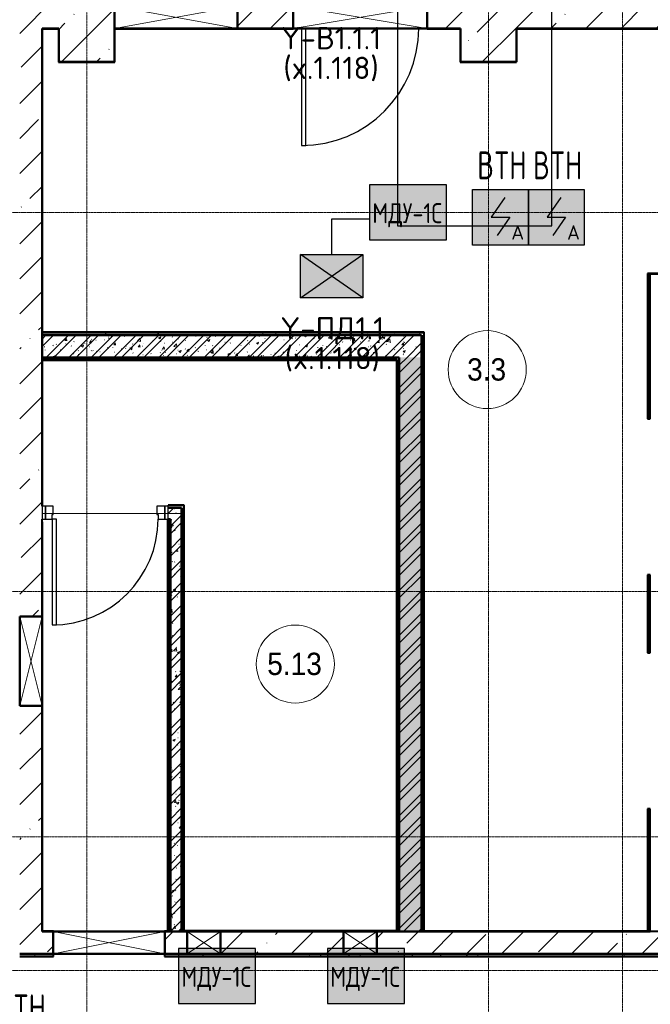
# Model space of a CAD drawing. Header units: millimetres. Extents: x -135639 to 224623, y -383017 to -59102.
# Tile 302 of 494: x 56013 to 61663, y -153224 to -144393. Entities that reach past the tile are written whole.
import ezdxf
from ezdxf.enums import TextEntityAlignment as Align

# ---------------------------------------------------------------- set-up
doc = ezdxf.new("R2010")
doc.units = ezdxf.units.MM
doc.linetypes.add('CONTINOUS', pattern=[0])
doc.linetypes.add('Линия сетки', pattern=[25, 20, -2.5, 0, -2.5])
for name, color, linetype, lineweight in [('A-010-A_ROOM', 7, 'Continuous', 20), ('A-200-M_WALL', 7, 'Continuous', 18), ('A-200-M_WALL_EXT', 7, 'Continuous', 18), ('A-200-M_WALL_INT', 7, 'Continuous', 18), ('A-200-M_WALL_PAT', 7, 'Continuous', 40), ('A-314-M_WINDOW', 7, 'Continuous', 18), ('A-325-M_DOOR', 7, 'Continuous', 18), ('A-325-M_DOOR__FRAME', 7, 'Continuous', 30), ('A-325-M_DOOR_PANEL', 7, 'Continuous', 30), ('S-280-M_COLUMN', 7, 'Continuous', 18), ('S-280-M_STRUCT_FRAME', 7, 'Continuous', 18), ('Z-030-M_GRID', 7, 'Continuous', 9), ('Z-060-M_DETAIL', 7, 'Continuous', 18), ('Арматура воздуховодов', 7, 'Continuous', 18), ('ОС', 5, 'Continuous', 25), ('ПС', 7, 'Continuous', 40), ('СС-011-ПОЖ-СИГНАЛИЗАЦИЯ', 1, 'Continuous', 30)]:
    doc.layers.add(name, color=color, linetype=linetype, lineweight=lineweight)
doc.layers.add('ССПС', color=5, linetype='Continuous')
doc.styles.add('1111', font='isocpeur.ttf')
doc.styles.add('Arial_2', font='arial.ttf', dxfattribs={"width": 0.9, "height": 400})
doc.styles.add('ISOCPEUR', font='isocpeur.ttf', dxfattribs={"height": 300})
pattern_1 = [(50, (0, 0), (218.62117, -19.1268), [22.86, -251.46]), (355, (0, 0), (-42.2919, 229.2684), [18.288, -201.168]), (100.451, (18.22, -1.6), (176.3311, 210.13963), [19.428, -213.708]), (46.184, (0, 60.96), (325.29495, -50.4516), [34.29, -377.19]), (96.636, (27.1, 56.76), (284.883, 296.9127), [29.142, -320.562]), (351.184, (0, 60.96), (284.8858, 296.9107), [27.432, -301.752]), (21, (30.48, 45.72), (181.93753, -122.71832), [22.86, -251.46]), (326, (30.48, 45.72), (74.1622, 221.0262), [18.288, -201.168]), (71.451, (45.64, 35.5), (256.10035, 98.30526), [19.428, -213.708]), (37.5, (0, 0), (3.70639, 101.465895), [3.353, -195.377, 3.353, -200.863, -201.93]), (37.5, (0, 0), (3.70639, 101.465895), [-402.946, 3.353, -198.577]), (7.5, (0, 0), (80.18358, 120.21653), [3.353, -113.081, 3.353, -190.805, -76.962]), (7.5, (0, 0), (80.18358, 120.21653), [-310.591, 3.353, -73.609]), (327.5, (-67.97, 0), (162.70865, -6.87497), [3.353, -72.847, 3.353, -234.391, -315.468]), (327.5, (-67.97, 0), (162.70865, -6.87497), [-313.944, 3.353, -312.115]), (317.5, (-98.45, 0), (177.75468, 30.51183), [3.353, -95.707, 3.353, -154.534, -224.028]), (317.5, (-98.45, 0), (177.75468, 30.51183), [-256.946, 3.353, -220.675])]
pattern_2 = [(45, (0, 0), (-101.02788, 101.02788), []), (45, (67.35, 0), (-101.02788, 101.02788), [])]
pattern_3 = [(0, (0, 0), (406.4, 101.6), [33.528, -271.272, 33.528, -271.272, -1625.6]), (0, (0, 0), (406.4, 101.6), [-609.6, 33.528, -576.072, 33.528, -271.272, -711.2]), (0, (0, 0), (406.4, 101.6), [-1524, 33.528, -169.672, 33.528, -474.472]), (120, (152.4, 50.8), (-291.18818, 301.15272), [33.528, -271.272, 33.528, -271.272, -1625.6]), (120, (152.4, 50.8), (-291.18818, 301.15272), [-609.6, 33.528, -576.072, 33.528, -271.272, -711.2]), (120, (152.4, 50.8), (-291.18818, 301.15272), [-1524, 33.528, -169.672, 33.528, -474.472]), (240, (203.2, 254), (-115.21182, -402.75272), [33.528, -271.272, 33.528, -271.272, -1625.6]), (240, (203.2, 254), (-115.21182, -402.75272), [-609.6, 33.528, -576.072, 33.528, -271.272, -711.2]), (240, (203.2, 254), (-115.21182, -402.75272), [-1524, 33.528, -169.672, 33.528, -474.472])]
pattern_4 = [(45, (0, 0), (-314.309, 314.309), []), (45, (314.3, 0), (-314.309, 314.309), [555.625, -111.125, 3.353, -107.772])]

# ---------------------------------------------------------------- blocks, each defined once
blk = doc.blocks.new('101_Дверь_Однопольная - _ПЧ_Мет_1000х2000_Лифтовой холл_EI60_Л-3585132-B1_-7_650_')
at = {"layer": 'A-325-M_DOOR_PANEL', "color": 253, "true_color": 0xaaaaaa}
for p, q in [((525, 1150), (485, 1150)), ((485, 1150), (485, 100)), ((525, 100), (525, 1150))]:
    blk.add_line(p, q, dxfattribs=at)
blk.add_arc((525, 100), 1050, 90, 180, dxfattribs=at)
blk = doc.blocks.new('101_Дверь_Однопольная - _ПЧ_Мет_900х2000_ВРУ_ГРЩ_EIS60_Л-4450373-B1_-7_650_')
at = {"layer": 'A-325-M_DOOR', "color": 253, "lineweight": 30, "true_color": 0xaaaaaa}
for p, q in [((-535, 50), (-565, 50)), ((-565, 50), (-565, -65)), ((-535, -65), (-535, 50)), ((565, 50), (535, 50)), ((535, 50), (535, -65)), ((565, -65), (565, 50)), ((-565, -65), (-535, -65)), ((535, -65), (565, -65))]:
    blk.add_line(p, q, dxfattribs=at)
at = {"layer": 'A-325-M_DOOR__FRAME', "color": 253, "true_color": 0xaaaaaa}
for p, q in [((-475, 50), (-535, 50)), ((-535, 50), (-535, -65)), ((-475, 10), (-475, 50)), ((-465, 10), (-475, 10)), ((-465, -65), (-465, 10)), ((475, 10), (465, 10)), ((465, 10), (465, -65)), ((535, 50), (475, 50)), ((475, 50), (475, 10)), ((535, -65), (535, 50)), ((-535, -65), (-465, -65)), ((465, -65), (535, -65))]:
    blk.add_line(p, q, dxfattribs=at)
at = {"layer": 'A-325-M_DOOR_PANEL', "color": 253, "true_color": 0xaaaaaa}
for p, q in [((475, 1000), (435, 1000)), ((435, 1000), (435, 50)), ((475, 50), (475, 1000)), ((435, 50), (475, 50))]:
    blk.add_line(p, q, dxfattribs=at)
blk.add_arc((475, 50), 950, 90, 180, dxfattribs=at)
blk = doc.blocks.new('ПР - _ПЧ_1130_100_Оп120-0_Шаг300_Арм16_Арм10-3253166-B1_-7_650_')
at = {"layer": 'S-280-M_STRUCT_FRAME', "color": 21, "true_color": 0xffaaaa}
for p, q in [((-685, 0), (565, 0)), ((-685, 0), (-565, 0)), ((-465, 0), (465, 0)), ((-465, 0), (465, 0))]:
    blk.add_line(p, q, dxfattribs=at)
blk = doc.blocks.new('135_SLK_GD_AR_rvt-1-B1_-7_650_')
at = {"layer": 'A-200-M_WALL_PAT', "lineweight": 9, "true_color": 0xaaaaaa}
h = blk.add_hatch(dxfattribs=at)
h.set_pattern_fill('FP_11', color=253, style=0, pattern_type=2)
h.set_pattern_definition(pattern_3)
h.paths.add_polyline_path([(69800, 40252), (69800, 41350), (69780, 41350), (69780, 40252)])
h.paths.add_polyline_path([(69800, 42750), (69800, 43450), (69780, 43450), (69780, 42750)])
h.paths.add_polyline_path([(69780, 44850), (69800, 44850), (69800, 46150), (69780, 46150)])
h = blk.add_hatch(dxfattribs=at)
h.set_pattern_fill('FP_1', color=253, style=0, pattern_type=2)
h.set_pattern_definition(pattern_1)
h.paths.add_polyline_path([(64350, 45400), (67750, 45400), (67750, 45600), (64350, 45600)])
h = blk.add_hatch(dxfattribs=at)
h.set_pattern_fill('FP_2', color=253, style=0, pattern_type=2)
h.set_pattern_definition(pattern_2)
h.paths.add_polyline_path([(64350, 45400), (67750, 45400), (67750, 45600), (64350, 45600)])
h = blk.add_hatch(dxfattribs=at)
h.set_pattern_fill('FP_11', color=253, style=0, pattern_type=2)
h.set_pattern_definition(pattern_3)
h.paths.add_polyline_path([(67750, 45600), (67770, 45600), (67770, 45620), (64352, 45620), (64352, 45600), (67567.1, 45600)])
h = blk.add_hatch(dxfattribs=at)
h.set_pattern_fill('FP_11', color=253, style=0, pattern_type=2)
h.set_pattern_definition(pattern_3)
h.paths.add_polyline_path([(67770, 40252), (67770, 45600), (67750, 45600), (67750, 40252)])
h = blk.add_hatch(dxfattribs=at)
h.set_pattern_fill('FP_11', color=253, style=0, pattern_type=2)
h.set_pattern_definition(pattern_3)
h.paths.add_polyline_path([(64355, 45380), (67530, 45380), (67530, 45400), (64350, 45400), (64350, 45380)])
h = blk.add_hatch(dxfattribs=at)
h.set_pattern_fill('FP_11', color=253, style=0, pattern_type=2)
h.set_pattern_definition(pattern_3)
h.paths.add_polyline_path([(67550, 40250), (67550, 45400), (67530, 45400), (67530, 40250)])
h = blk.add_hatch(dxfattribs=at)
h.set_pattern_fill('FP_1', color=253, style=0, pattern_type=2)
h.set_pattern_definition(pattern_1)
h.paths.add_polyline_path([(67550, 40250), (67750, 40250), (67750, 45400), (67550, 45400), (67550, 40255)])
h = blk.add_hatch(dxfattribs=at)
h.set_pattern_fill('FP_2', color=253, style=0, pattern_type=2)
h.set_pattern_definition(pattern_2)
h.paths.add_polyline_path([(67550, 40250), (67750, 40250), (67750, 45400), (67550, 45400), (67550, 40255)])
h = blk.add_hatch(dxfattribs=at)
h.set_pattern_fill('FP_11', color=253, style=0, pattern_type=2)
h.set_pattern_definition(pattern_3)
h.paths.add_polyline_path([(65600, 44050), (65620, 44050), (65620, 44070), (65480, 44070), (65480, 44050), (65500, 44050)])
h = blk.add_hatch(dxfattribs=at)
h.set_pattern_fill('FP_2', color=253, style=0, pattern_type=2)
h.set_pattern_definition(pattern_2)
h.paths.add_polyline_path([(65500, 43950), (65500, 44050), (65480, 44050), (65480, 43950)])
h = blk.add_hatch(dxfattribs=at)
h.set_pattern_fill('FP_1', color=253, style=0, pattern_type=2)
h.set_pattern_definition(pattern_1)
h.paths.add_polyline_path([(65500, 40250), (65600, 40250), (65600, 44050), (65500, 44050), (65500, 40402.3)])
h = blk.add_hatch(dxfattribs=at)
h.set_pattern_fill('FP_2', color=253, style=0, pattern_type=2)
h.set_pattern_definition(pattern_2)
h.paths.add_polyline_path([(65500, 40250), (65600, 40250), (65600, 44050), (65500, 44050), (65500, 40402.3)])
h = blk.add_hatch(dxfattribs=at)
h.set_pattern_fill('FP_11', color=253, style=0, pattern_type=2)
h.set_pattern_definition(pattern_3)
h.paths.add_polyline_path([(65620, 40250), (65620, 44050), (65600, 44050), (65600, 40250)])
h = blk.add_hatch(dxfattribs=at)
h.set_pattern_fill('FP_11', color=253, style=0, pattern_type=2)
h.set_pattern_definition(pattern_3)
h.paths.add_polyline_path([(65500, 40252), (65500, 43950), (65480, 43950), (65480, 40252)])
h = blk.add_hatch(dxfattribs=at)
h.set_pattern_fill('FP_11', color=253, style=0, pattern_type=2)
h.set_pattern_definition(pattern_3)
h.paths.add_polyline_path([(71333.1, 40030), (72150, 40030), (72150, 40050), (65450, 40050), (65450, 40030), (69450.1, 40030)])
h.paths.add_polyline_path([(64450, 40030), (64450, 40050), (64150, 40050), (64150, 40030)])
at = {"layer": 'A-200-M_WALL', "color": 253, "lineweight": 40, "true_color": 0xaaaaaa}
for p, q in [((69775, 46150), (69780, 46150)), ((69780, 46150), (69780, 44850)), ((69780, 46150), (69800, 46150)), ((64352, 45620), (64352, 45625)), ((67770, 45620), (64352, 45620)), ((64352, 45600), (64352, 45620)), ((67770, 45620), (67770, 45600)), ((67770, 40252), (67770, 45600)), ((64355, 45400), (64350, 45400)), ((64355, 45400), (67525, 45400)), ((67525, 45400), (64355, 45400)), ((67530, 45400), (67525, 45400)), ((67550, 45400), (67550, 40255)), ((67550, 40255), (67550, 45400)), ((64350, 45380), (64355, 45380)), ((64355, 45380), (67525, 45380)), ((67525, 45380), (67530, 45380)), ((67530, 45380), (67530, 40255)), ((65620, 44070), (65480, 44070)), ((65620, 44070), (65620, 44050)), ((65500, 44050), (65480, 44050)), ((65480, 44050), (65500, 44050)), ((65600, 40250), (65600, 44050)), ((65600, 44050), (65600, 40250)), ((65620, 40250), (65620, 44050)), ((65480, 43950), (65480, 40252)), ((69780, 43450), (69780, 42750)), ((69780, 41350), (69780, 40252)), ((65480, 40252), (65500, 40252)), ((67530, 40255), (67530, 40250)), ((67550, 40250), (67550, 40255)), ((67770, 40252), (67750, 40252)), ((67775, 40252), (67770, 40252)), ((69780, 40252), (69775, 40252)), ((69800, 40252), (69780, 40252)), ((64150, 40030), (64450, 40030)), ((64450, 40050), (64450, 40030)), ((64450, 40030), (64450, 40025)), ((65450, 40030), (65450, 40050)), ((65450, 40030), (72150, 40030)), ((65450, 40025), (65450, 40030))]:
    blk.add_line(p, q, dxfattribs=at)
at = {"layer": 'A-200-M_WALL_INT', "color": 253, "lineweight": 40, "true_color": 0xaaaaaa}
for p, q in [((64498, 48350), (64350, 48350)), ((64350, 48350), (64350, 48348)), ((64350, 48348), (64350, 45625)), ((64352, 48348), (64498, 48348)), ((64352, 45625), (64352, 48348)), ((64500, 48350), (64498, 48350)), ((64498, 48348), (64498, 48050)), ((64500, 48050), (64500, 48350)), ((65000, 48350), (65000, 48348)), ((65000, 48348), (65000, 48050)), ((65002, 48348), (66600, 48348)), ((65002, 48048), (65002, 48348)), ((66600, 48350), (66100, 48350)), ((66600, 48348), (66600, 48350)), ((68100, 48350), (67800, 48350)), ((67800, 48350), (67800, 48348)), ((67800, 48348), (68098, 48348)), ((68098, 48348), (68098, 48050)), ((68100, 48348), (68100, 48350)), ((68100, 48050), (68100, 48348)), ((71698, 48350), (68600, 48350)), ((68600, 48350), (68600, 48348)), ((68600, 48348), (68600, 48050)), ((68602, 48348), (71698, 48348)), ((68602, 48048), (68602, 48348)), ((64498, 48050), (64498, 48048)), ((64498, 48048), (65000, 48048)), ((65000, 48050), (64500, 48050)), ((65000, 48048), (65002, 48048)), ((68098, 48050), (68098, 48048)), ((68098, 48048), (68600, 48048)), ((68600, 48050), (68100, 48050)), ((68600, 48048), (68602, 48048)), ((69800, 46152), (69775, 46152)), ((69775, 46152), (69775, 46150)), ((69775, 46150), (69775, 44850)), ((71948, 46152), (69800, 46152)), ((69800, 44850), (69800, 46150)), ((69800, 46150), (71950, 46150)), ((64350, 45625), (64350, 45600)), ((67750, 45600), (64350, 45600)), ((64350, 45600), (64350, 45400)), ((64350, 45600), (64352, 45600)), ((67775, 45625), (64352, 45625)), ((64352, 45600), (67750, 45600)), ((67750, 45400), (67750, 45600)), ((67750, 45600), (67750, 40252)), ((67775, 45620), (67775, 45625)), ((67775, 45600), (67775, 45620)), ((67775, 40252), (67775, 45600)), ((64350, 45400), (64355, 45400)), ((64350, 45400), (64350, 45380)), ((67525, 45400), (67550, 45400)), ((67550, 45400), (67530, 45400)), ((67750, 40250), (67750, 45400)), ((64350, 45380), (64350, 44065)), ((64355, 44065), (64355, 45375)), ((64355, 45375), (67525, 45375)), ((67525, 45375), (67525, 40255)), ((69775, 44850), (69800, 44850)), ((65625, 44075), (65480, 44075)), ((65480, 44075), (65480, 44065)), ((65625, 44070), (65625, 44075)), ((65625, 44050), (65625, 44070)), ((65600, 44050), (65500, 44050)), ((65500, 44050), (65600, 44050)), ((65625, 40255), (65625, 44050)), ((64350, 43925), (64350, 43075)), ((64352, 43925), (64350, 43925)), ((64352, 40252), (64352, 43925)), ((65475, 43950), (65475, 40252)), ((65480, 43950), (65500, 43950)), ((65500, 43950), (65480, 43950)), ((65500, 43950), (65500, 40250)), ((65500, 40252), (65500, 43950)), ((69800, 43450), (69775, 43450)), ((69775, 43450), (69775, 42750)), ((69800, 42750), (69800, 43450)), ((69775, 42750), (69800, 42750)), ((64350, 42275), (64350, 40250)), ((69800, 41350), (69775, 41350)), ((69775, 41350), (69775, 40252)), ((69800, 40252), (69800, 41350)), ((64350, 40250), (64352, 40250)), ((64452, 40252), (64352, 40252)), ((64352, 40250), (64450, 40250)), ((64452, 40250), (64452, 40252)), ((65450, 40252), (65448, 40252)), ((65448, 40252), (65448, 40250)), ((65475, 40252), (65450, 40252)), ((65450, 40250), (65500, 40250)), ((65500, 40250), (65500, 40252)), ((65500, 40250), (65600, 40250)), ((65600, 40250), (65625, 40250)), ((67525, 40255), (65625, 40255)), ((65625, 40250), (65650, 40250)), ((65950, 40250), (67050, 40250)), ((67350, 40250), (67530, 40250)), ((67530, 40250), (67550, 40250)), ((67550, 40255), (67550, 40250)), ((67550, 40250), (67750, 40250)), ((67750, 40252), (67750, 40250)), ((67750, 40250), (67775, 40250)), ((69775, 40252), (67775, 40252)), ((67775, 40250), (69775, 40250)), ((69775, 40250), (69800, 40250)), ((69800, 40250), (69800, 40252)), ((64450, 40050), (64150, 40050)), ((64150, 40025), (64450, 40025)), ((64450, 40025), (64452, 40025)), ((64452, 40025), (64452, 40050)), ((65448, 40050), (65448, 40025)), ((65448, 40025), (65450, 40025)), ((65650, 40050), (65450, 40050)), ((65450, 40025), (72150, 40025)), ((67050, 40050), (65950, 40050)), ((72150, 40050), (67350, 40050))]:
    blk.add_line(p, q, dxfattribs=at)
at = {"layer": 'A-325-M_DOOR', "color": 253, "lineweight": 18, "true_color": 0xaaaaaa, "rotation": 180}
for name, p in [('101_Дверь_Однопольная - _ПЧ_Мет_1000х2000_Лифтовой холл_EI60_Л-3585132-B1_-7_650_', (67200, 48450)), ('101_Дверь_Однопольная - _ПЧ_Мет_900х2000_ВРУ_ГРЩ_EIS60_Л-4450373-B1_-7_650_', (64915, 44000))]:
    blk.add_blockref(name, p, dxfattribs=at)
at = {"layer": 'S-280-M_STRUCT_FRAME', "color": 253, "lineweight": 18, "true_color": 0xaaaaaa, "rotation": 180}
blk.add_blockref('ПР - _ПЧ_1130_100_Оп120-0_Шаг300_Арм16_Арм10-3253166-B1_-7_650_', (64915, 44000), dxfattribs=at)
blk = doc.blocks.new('231_Отверстие прямоуг _Окно_Стена_ - Отверстие-2394032-B1_-7_650_')
at = {"layer": 'A-314-M_WINDOW', "color": 253, "lineweight": 50, "true_color": 0xaaaaaa}
for p, q in [((-475, -100), (-475, 100)), ((-475, 100), (725, 100)), ((725, 100), (725, -100)), ((725, -100), (-475, -100))]:
    blk.add_line(p, q, dxfattribs=at)
at = {"layer": 'Z-060-M_DETAIL', "color": 253, "true_color": 0xaaaaaa}
for p, q in [((-475, 100), (-475, -100)), ((725, 100), (-475, 100)), ((725, 100), (-475, -100)), ((-475, 100), (725, -100)), ((725, 100), (725, -100)), ((-475, -100), (725, -100))]:
    blk.add_line(p, q, dxfattribs=at)
blk = doc.blocks.new('231_Отверстие прямоуг _Окно_Стена_ - Отверстие-2223988-B1_-7_650_')
at = {"layer": 'A-314-M_WINDOW', "color": 253, "lineweight": 50, "true_color": 0xaaaaaa}
for p, q in [((-425, -100), (-425, 100)), ((-425, 100), (675, 100)), ((675, 100), (675, -100)), ((675, -100), (-425, -100))]:
    blk.add_line(p, q, dxfattribs=at)
at = {"layer": 'Z-060-M_DETAIL', "color": 253, "true_color": 0xaaaaaa}
for p, q in [((-425, 100), (-425, -100)), ((675, 100), (-425, 100)), ((675, 100), (-425, -100)), ((-425, 100), (675, -100)), ((675, 100), (675, -100)), ((-425, -100), (675, -100))]:
    blk.add_line(p, q, dxfattribs=at)
blk = doc.blocks.new('231_Отверстие прямоуг _Окно_Стена_ - Отверстие-2224002-B1_-7_650_')
at = {"layer": 'A-314-M_WINDOW', "color": 253, "lineweight": 50, "true_color": 0xaaaaaa}
for p, q in [((-25, -100), (-25, 100)), ((-25, 100), (275, 100)), ((275, 100), (275, -100)), ((275, -100), (-25, -100))]:
    blk.add_line(p, q, dxfattribs=at)
at = {"layer": 'Z-060-M_DETAIL', "color": 253, "true_color": 0xaaaaaa}
for p, q in [((-25, 100), (-25, -100)), ((275, 100), (-25, 100)), ((275, 100), (-25, -100)), ((-25, 100), (275, -100)), ((275, 100), (275, -100)), ((-25, -100), (275, -100))]:
    blk.add_line(p, q, dxfattribs=at)
blk = doc.blocks.new('231_Отверстие прямоуг _Окно_Стена_ - Отверстие-2319889-B1_-7_650_')
at = {"layer": 'A-314-M_WINDOW', "color": 253, "lineweight": 50, "true_color": 0xaaaaaa}
for p, q in [((-375, -100), (-375, 100)), ((-375, 100), (625, 100)), ((625, 100), (625, -100)), ((625, -100), (-375, -100))]:
    blk.add_line(p, q, dxfattribs=at)
at = {"layer": 'Z-060-M_DETAIL', "color": 253, "true_color": 0xaaaaaa}
for p, q in [((-375, 100), (-375, -100)), ((625, 100), (-375, 100)), ((625, 100), (-375, -100)), ((-375, 100), (625, -100)), ((625, 100), (625, -100)), ((-375, -100), (625, -100))]:
    blk.add_line(p, q, dxfattribs=at)
blk = doc.blocks.new('231_Отверстие прямоуг _Окно_Стена_ - Отверстие-2286244-B1_-7_650_')
at = {"layer": 'A-314-M_WINDOW', "color": 253, "lineweight": 50, "true_color": 0xaaaaaa}
for p, q in [((-275, -100), (-275, 100)), ((-275, 100), (525, 100)), ((525, 100), (525, -100)), ((525, -100), (-275, -100))]:
    blk.add_line(p, q, dxfattribs=at)
at = {"layer": 'Z-060-M_DETAIL', "color": 253, "true_color": 0xaaaaaa}
for p, q in [((-275, 100), (-275, -100)), ((525, 100), (-275, 100)), ((525, 100), (-275, -100)), ((-275, 100), (525, -100)), ((525, 100), (525, -100)), ((-275, -100), (525, -100))]:
    blk.add_line(p, q, dxfattribs=at)
blk = doc.blocks.new('135_SLK_K1-2-3_KR_rvt-1-B1_-7_650_')
at = {"layer": 'A-200-M_WALL_PAT', "lineweight": 9, "true_color": 0xaaaaaa}
h = blk.add_hatch(dxfattribs=at)
h.set_pattern_fill('FP_20', color=253, style=0, pattern_type=2)
h.set_pattern_definition(pattern_4)
h.paths.add_polyline_path([(71700, 48350), (71700, 48550), (68600, 48550), (68600, 48350), (71333.1, 48350)])
h.paths.add_polyline_path([(72200, 48350), (72350, 48350), (72350, 48550), (72200, 48550), (72200, 48386)])
h.paths.add_polyline_path([(68100, 48350), (68100, 48550), (67800, 48550), (67800, 48350)])
h.paths.add_polyline_path([(64500, 48350), (64500, 48550), (64150, 48550), (64150, 48350), (64350, 48350)])
h.paths.add_polyline_path([(66100, 48350), (66600, 48350), (66600, 48550), (66100, 48550), (66100, 48386)])
h = blk.add_hatch(dxfattribs=at)
h.set_pattern_fill('FP_20', color=253, style=0, pattern_type=2)
h.set_pattern_definition(pattern_4)
h.paths.add_polyline_path([(64150, 40050), (64350, 40050), (64350, 42275), (64150, 42275), (64150, 40402.3)])
h.paths.add_polyline_path([(64243.4, 43075), (64350, 43075), (64350, 48350), (64150, 48350), (64150, 43075)])
h = blk.add_hatch(dxfattribs=at)
h.set_pattern_fill('FP_20', color=253, style=0, pattern_type=2)
h.set_pattern_definition(pattern_4)
h.paths.add_polyline_path([(69450.1, 40050), (69900, 40050), (69900, 40250), (67350, 40250), (67350, 40050), (67567.1, 40050)])
h.paths.add_polyline_path([(64350, 40050), (64450, 40050), (64450, 40250), (64350, 40250)])
h.paths.add_polyline_path([(65650, 40050), (65650, 40250), (65450, 40250), (65450, 40050)])
h.paths.add_polyline_path([(65950, 40050), (67050, 40050), (67050, 40250), (65950, 40250), (65950, 40072.5)])
at = {"layer": 'S-280-M_COLUMN', "lineweight": 9, "true_color": 0xaaaaaa}
h = blk.add_hatch(dxfattribs=at)
h.set_pattern_fill('FP_20', color=253, style=0, pattern_type=2)
h.set_pattern_definition(pattern_4)
h.paths.add_polyline_path([(64500, 48050), (65000, 48050), (65000, 48550), (64500, 48550), (64500, 48350)])
h = blk.add_hatch(dxfattribs=at)
h.set_pattern_fill('FP_20', color=253, style=0, pattern_type=2)
h.set_pattern_definition(pattern_4)
h.paths.add_polyline_path([(68600, 48050), (68600, 48550), (68100, 48550), (68100, 48050)])
at = {"layer": 'A-200-M_WALL_EXT', "color": 253, "lineweight": 40, "true_color": 0xaaaaaa}
for p, q in [((64350, 48350), (64500, 48350)), ((64350, 44065), (64350, 48350)), ((66100, 48350), (66600, 48350)), ((67800, 48350), (68100, 48350)), ((68600, 48350), (71700, 48350)), ((64350, 43075), (64350, 43950)), ((64350, 40250), (64350, 42275)), ((64450, 40250), (64350, 40250)), ((65650, 40250), (65450, 40250)), ((67050, 40250), (65950, 40250)), ((69900, 40250), (67350, 40250)), ((64150, 40050), (64350, 40050)), ((64350, 40050), (64450, 40050)), ((65450, 40050), (65650, 40050)), ((65950, 40050), (67050, 40050)), ((67350, 40050), (69900, 40050))]:
    blk.add_line(p, q, dxfattribs=at)
at = {"layer": 'S-280-M_COLUMN', "color": 253, "lineweight": 40, "true_color": 0xaaaaaa}
for p, q in [((64500, 48350), (64500, 48050)), ((65000, 48050), (65000, 48350)), ((68100, 48350), (68100, 48050)), ((68600, 48050), (68600, 48350)), ((64500, 48050), (65000, 48050)), ((68100, 48050), (68600, 48050))]:
    blk.add_line(p, q, dxfattribs=at)
at = {"layer": 'A-314-M_WINDOW', "color": 253, "lineweight": 18, "true_color": 0xaaaaaa}
for name, p, rotation in [('231_Отверстие прямоуг _Окно_Стена_ - Отверстие-2223988-B1_-7_650_', (65675, 48450), 180), ('231_Отверстие прямоуг _Окно_Стена_ - Отверстие-2394032-B1_-7_650_', (67325, 48450), 180), ('231_Отверстие прямоуг _Окно_Стена_ - Отверстие-2286244-B1_-7_650_', (64250, 42800), 270), ('231_Отверстие прямоуг _Окно_Стена_ - Отверстие-2319889-B1_-7_650_', (65075, 40150), 180), ('231_Отверстие прямоуг _Окно_Стена_ - Отверстие-2224002-B1_-7_650_', (65925, 40150), 180), ('231_Отверстие прямоуг _Окно_Стена_ - Отверстие-2224002-B1_-7_650_', (67325, 40150), 180)]:
    blk.add_blockref(name, p, dxfattribs=dict(at, rotation=rotation))
blk = doc.blocks.new('050_Марка_Помещение - Номер-620969-B1_-7_650_')
at = {"layer": 'A-010-A_ROOM', "color": 253, "true_color": 0xaaaaaa}
blk.add_circle((0, 0), 3.5, dxfattribs=at)
blk = doc.blocks.new('-1 эт')
at = {"layer": 'Z-030-M_GRID', "color": 253, "linetype": 'Линия сетки', "true_color": 0xaaaaaa}
for p, q in [((64750, -19697.1), (64750, 89253.8)), ((68350, -19696.9), (68350, 89254.1)), ((69550, -19701.1), (69550, 89254.5)), ((155948.8, 46700), (-3681, 46700)), ((155949, 43300), (-3680.8, 43300)), ((155950.9, 41100), (-3680.6, 41100)), ((155949.2, 39900), (-3680.6, 39900))]:
    blk.add_line(p, q, dxfattribs=at)
at = {"lineweight": 5}
for name in ['135_SLK_GD_AR_rvt-1-B1_-7_650_', '135_SLK_K1-2-3_KR_rvt-1-B1_-7_650_']:
    blk.add_blockref(name, (0, 0), dxfattribs=at)
at = {"layer": 'A-010-A_ROOM', "color": 253, "true_color": 0xaaaaaa, "xscale": 99.99999999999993, "yscale": 99.99999999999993, "zscale": 99.99999999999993}
for p in [(68339.3, 45290), (66619.4, 42649.1)]:
    blk.add_blockref('050_Марка_Помещение - Номер-620969-B1_-7_650_', p, dxfattribs=at)
at = {"layer": 'A-010-A_ROOM', "color": 253, "lineweight": 9, "true_color": 0xaaaaaa, "char_height": 200, "attachment_point": 1, "style": 'Arial_2'}
for s, insert, width in [('3.3', (68158.7, 45391.7), 432.911), ('5.13', (66367.7, 42750.8), 606.076)]:
    blk.add_mtext(s, dxfattribs=dict(at, insert=insert, width=width))
blk = doc.blocks.new('*U4706')
at = {"lineweight": 35, "true_color": 0xffffff}
h = blk.add_hatch(color=7, dxfattribs=at)
h.dxf.hatch_style = 1
h.paths.add_polyline_path([(0, 499.6), (0, 0), (499.6, 0), (499.6, 499.6)])
at = {"color": 1, "linetype": 'ByBlock', "lineweight": -2}
for p, q in [((289.5, 426.3), (166.9, 249.8)), ((166.9, 249.8), (332.7, 249.8)), ((332.7, 249.8), (219.3, 86.3))]:
    blk.add_line(p, q, dxfattribs=at)
at = {"color": 1, "linetype": 'ByBlock', "lineweight": -2, "ltscale": 0.1}
blk.add_lwpolyline([(0, 499.6), (499.6, 499.6), (499.6, 0), (0, 0)], close=True, dxfattribs=at)
at = {"color": 1, "linetype": 'ByBlock', "lineweight": -2, "ltscale": 1000, "style": '1111'}
blk.add_text('A', height=128.1, dxfattribs=at).set_placement((403.4, 49.2), align=Align.CENTER)
at = {"color": 0, "linetype": 'ByBlock', "lineweight": -2, "style": '1111'}
blk.add_attdef('INDEX', (-63.3, -234.7), '', height=125, dxfattribs=at)
at = {"color": 0, "linetype": 'ByBlock', "lineweight": -2, "style": '1111', "flags": 1}
for tag, p in [('NAME_DEVICE', (-64.1, -421.2)), ('NUM_POM', (-81.6, -847))]:
    blk.add_attdef(tag, p, '', height=125, dxfattribs=at)
at = {"color": 0, "linetype": 'ByBlock', "lineweight": -2, "style": '1111', "width": 0.7}
blk.add_attdef('NUM_DEVICE', (-64.1, -629.5), '', height=125, dxfattribs=at)
blk = doc.blocks.new('*U4714')
at = {"linetype": 'ByBlock', "lineweight": -2, "ltscale": 100}
h = blk.add_hatch(color=0, dxfattribs=at)
h.dxf.hatch_style = 1
h.paths.add_polyline_path([(0, 0), (139.7, 97.2), (0, 194.4)])
h.paths.add_polyline_path([(139.7, 97.2), (279.5, 0), (279.5, 194.4)])
at = {"linetype": 'CONTINOUS', "lineweight": 30, "ltscale": 100, "true_color": 0xffffff}
h = blk.add_hatch(color=7, dxfattribs=at)
h.dxf.hatch_style = 1
h.paths.add_polyline_path([(0, 194.4), (139.7, 97.2), (279.5, 194.4)])
h.paths.add_polyline_path([(0, 0), (279.5, 0), (139.7, 97.2)])
at = {"color": 0, "linetype": 'ByBlock', "lineweight": -2, "ltscale": 100}
for p, q in [((0, 194.4), (279.5, 0)), ((279.5, 194.4), (0, 0))]:
    blk.add_line(p, q, dxfattribs=at)
blk.add_lwpolyline([(279.5, 0), (0, 0), (0, 194.4), (279.5, 194.4)], close=True, dxfattribs=at)
blk = doc.blocks.new('ger')
at = {"lineweight": 40, "ltscale": 2, "true_color": 0xffffff}
h = blk.add_hatch(color=7, dxfattribs=at)
h.dxf.hatch_style = 1
h.paths.add_polyline_path([(491036.1, -67335.5), (491036.1, -66842.7), (490344.7, -66842.7), (490344.7, -67335.5)])
at = {"layer": 'ОС', "color": 1, "lineweight": 30}
blk.add_lwpolyline([(491036.1, -66842.7), (490344.7, -66842.7), (490344.7, -67335.5), (491036.1, -67335.5)], close=True, dxfattribs=at)
at = {"layer": 'ССПС', "color": 1, "lineweight": -2, "ltscale": 1000, "style": '1111', "width": 0.8}
blk.add_text('МДУ-1С', height=180, dxfattribs=at).set_placement((490370.6, -67185.8))

msp = doc.modelspace()

# ---------------------------------------------------------------- linework, layer by layer
at = {"layer": 'СС-011-ПОЖ-СИГНАЛИЗАЦИЯ', "lineweight": 30}
msp.add_lwpolyline([(28314.3, -147590), (28314.3, -146209.9), (30542.3, -146209.9), (30542.3, -148097.6), (34470, -148097.6), (34470, -150089.7), (38318.6, -150089.7), (38318.6, -149152.8), (37408.1, -149152.8), (37408.1, -143790), (39730.5, -143790), (39730.5, -144631.9), (46708.7, -144631.9), (46708.7, -137799.9), (59398, -137799.9), (59398, -146240.9), (60780.5, -146240.9), (60780.5, -141821.5), (69312.2, -141821.5)], dxfattribs=at)
at = {"layer": 'СС-011-ПОЖ-СИГНАЛИЗАЦИЯ', "color": 30, "lineweight": 30, "true_color": 0xf26722}
msp.add_lwpolyline([(59147.1, -146183), (58807.1, -146183), (58807.1, -146498.8)], dxfattribs=at)

# ---------------------------------------------------------------- block references
msp.add_blockref('-1 эт', (-8136.8, -192821.5))
at = {"layer": 'Арматура воздуховодов', "lineweight": 30}
for p in [(-432908.8, -85882.4), (-431574.8, -85882.4)]:
    msp.add_blockref('ger', p, dxfattribs=at)
at = {"layer": 'ПС', "color": 7, "linetype": 'CONTINOUS', "lineweight": 30, "ltscale": 100}
ref = msp.add_blockref('*U4706', (60071.5, -146414.6), dxfattribs=dict(at, xscale=1.000736, yscale=1.000736, zscale=1.000736))
ref.add_attrib('NUM_DEVICE', 'BTH', dxfattribs={"layer": '0', "color": 0, "linetype": 'ByBlock', "lineweight": -2, "ltscale": 100, "height": 250.18, "style": '1111', "width": 0.7}).set_placement((60333.2, -145824.1), align=Align.CENTER)
ref = msp.add_blockref('*U4706', (60571.4, -146414.6), dxfattribs=dict(at, xscale=1.000736, yscale=1.000736, zscale=1.000736))
ref.add_attrib('NUM_DEVICE', 'BTH', dxfattribs={"layer": '0', "color": 0, "linetype": 'ByBlock', "lineweight": -2, "ltscale": 100, "height": 250.18, "style": '1111', "width": 0.7}).set_placement((60833.2, -145824.1), align=Align.CENTER)
at = {"layer": 'ПС', "color": 84, "linetype": 'Continuous', "lineweight": 30, "ltscale": 100, "xscale": 2, "yscale": 2, "zscale": 2, "rotation": 180}
msp.add_blockref('*U4714', (59086.6, -146498.8), dxfattribs=at)
at = {"layer": 'ПС', "color": 7, "linetype": 'CONTINOUS', "lineweight": 30, "ltscale": 100}
ref = msp.add_blockref('*U4706', (55764.2, -153976.1), dxfattribs=dict(at, xscale=1.000736, yscale=1.000736, zscale=1.000736))
ref.add_attrib('NUM_DEVICE', 'BTH', dxfattribs={"layer": '0', "color": 0, "linetype": 'ByBlock', "lineweight": -2, "ltscale": 100, "height": 250.18, "style": '1111', "width": 0.7}).set_placement((56026, -153385.6), align=Align.CENTER)
at = {"layer": 'СС-011-ПОЖ-СИГНАЛИЗАЦИЯ', "lineweight": 30}
msp.add_blockref('ger', (-431197.6, -79032.4), dxfattribs=at)

# ---------------------------------------------------------------- texts
at = {"color": 7, "linetype": 'Continuous', "char_height": 200, "attachment_point": 1, "line_spacing_factor": 1.1, "style": 'ISOCPEUR'}
for s, insert in [('\\pxsm0.8,qc;{\\C256;Y-В1.1.1\\P(x.1.118)}', (58395.8, -144458.3)), ('\\pxsm0.8,qc;{\\C256;Y-ПД1.1\\P(x.1.118)}', (58406.9, -147061))]:
    msp.add_mtext_dynamic_manual_height_columns(s, width=813.716, gutter_width=2478.4, heights=[735.9], dxfattribs=dict(at, insert=insert))

doc.saveas('drawing.dxf')
